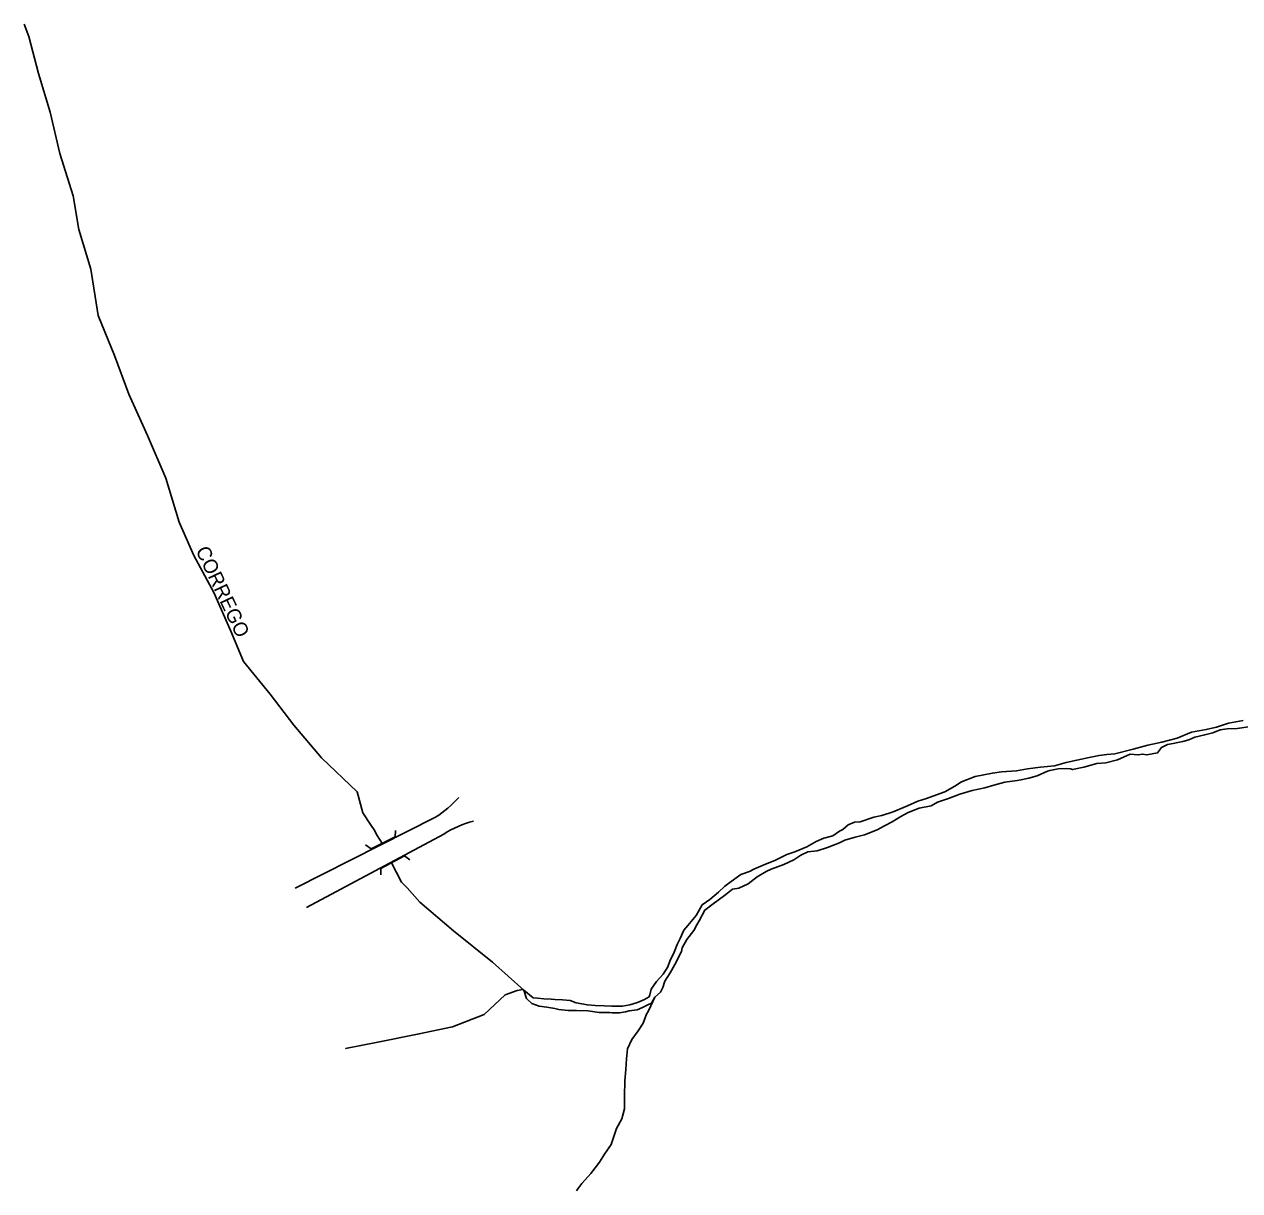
# Model space of a CAD drawing. Extents: x 325899 to 363134, y 7578590 to 7592502.
# Drawn here: x 337172 to 337514.3, y 7588156 to 7588484.6 of the extents above; entities that cross this region are included whole.
import ezdxf

# ---------------------------------------------------------------- set-up
doc = ezdxf.new("R2010")
doc.units = 0
for name, color, linetype in [('EDIFEXISTENT', 7, 'Continuous'), ('EDIFIDENTIF', 7, 'Continuous'), ('EDIFOBRAEXIS', 7, 'Continuous')]:
    doc.layers.add(name, color=color, linetype=linetype)

msp = doc.modelspace()

# ---------------------------------------------------------------- linework, layer by layer
at = {"layer": 'EDIFEXISTENT'}
for p, q in [((337276.44, 7588255.74), (337269.69, 7588252.31)), ((337276.47, 7588257.48), (337276.44, 7588255.74)), ((337269.69, 7588252.31), (337268.07, 7588253.45)), ((337272.35, 7588246.76), (337279.04, 7588250.36)), ((337279.04, 7588250.36), (337280.52, 7588249.2)), ((337272.41, 7588244.96), (337272.35, 7588246.76))]:
    msp.add_line(p, q, dxfattribs=at)
at = {"layer": 'EDIFOBRAEXIS'}
for points in [[(337171.96, 7588484.63), (337173.25, 7588481.23), (337173.25, 7588481.23), (337175.95, 7588470.74), (337175.95, 7588470.74), (337175.95, 7588470.74), (337179.22, 7588459.88), (337179.22, 7588459.88), (337179.22, 7588459.88), (337182, 7588448.23), (337182, 7588448.23), (337182, 7588448.23), (337185.75, 7588436.27), (337185.75, 7588436.27), (337185.75, 7588436.27), (337187.3, 7588426.83), (337187.3, 7588426.83), (337187.3, 7588426.83), (337190.74, 7588415.63), (337190.74, 7588415.63), (337190.74, 7588415.63), (337192.77, 7588402.6), (337192.77, 7588402.6), (337192.77, 7588402.6), (337197.36, 7588391.34), (337197.36, 7588391.34), (337197.36, 7588391.34), (337197.36, 7588391.34), (337201.36, 7588380.43), (337201.36, 7588380.43), (337201.36, 7588380.43), (337206.68, 7588368.77), (337206.68, 7588368.77), (337206.68, 7588368.77), (337211.78, 7588356.77), (337211.78, 7588356.77), (337211.78, 7588356.77), (337215.61, 7588344.36), (337215.61, 7588344.36), (337219.7, 7588334.93), (337219.7, 7588334.93), (337225.3, 7588324.59), (337225.3, 7588324.59), (337225.3, 7588324.59), (337230.14, 7588313.66), (337230.14, 7588313.66), (337230.14, 7588313.66), (337233.74, 7588305.11), (337233.74, 7588305.11), (337233.74, 7588305.11), (337233.74, 7588305.11), (337241.24, 7588295.9), (337241.24, 7588295.9), (337241.24, 7588295.9), (337247.92, 7588287.19), (337247.92, 7588287.19), (337247.92, 7588287.19), (337247.92, 7588287.19), (337255.7, 7588277.93), (337255.7, 7588277.93), (337255.7, 7588277.93), (337255.7, 7588277.93), (337265.72, 7588268.37), (337265.72, 7588268.37), (337265.72, 7588268.37), (337267.28, 7588262.51), (337269.43, 7588259.16), (337270.69, 7588257.42), (337271.17, 7588256.38), (337272.05, 7588255.03), (337272.35, 7588254.48), (337272.44, 7588254.29), (337272.67, 7588253.9)], [(337515.22, 7588288.46), (337511.08, 7588287.72), (337507.75, 7588286.64), (337504.86, 7588285.91), (337500.75, 7588285.18), (337496.64, 7588283.55), (337492.32, 7588282.41), (337488.41, 7588281.5), (337484.27, 7588280.39), (337479.1, 7588279.14), (337476.86, 7588278.92), (337474.67, 7588278.63), (337471.88, 7588278.06), (337468.43, 7588277.3), (337465.36, 7588276.62), (337462.08, 7588275.74), (337458.14, 7588275.36), (337454.56, 7588274.86), (337451.39, 7588274.28), (337447.19, 7588273.98), (337444.65, 7588273.69), (337439.73, 7588272.72), (337435.95, 7588271.25), (337434.07, 7588270), (337431.26, 7588268.38), (337428.85, 7588267.5), (337426.11, 7588266.55), (337423.62, 7588265.72), (337420.71, 7588264.41), (337416.7, 7588262.73), (337413.48, 7588261.75), (337411.24, 7588261.28), (337407.39, 7588259.96), (337405.78, 7588259.85), (337404.03, 7588259.05), (337402.52, 7588257.8), (337401.53, 7588257.26), (337399.73, 7588256.01), (337397.14, 7588255.38), (337395.01, 7588254.35), (337392.35, 7588252.89), (337388.98, 7588251.47), (337386.74, 7588250.72), (337383.37, 7588249.05), (337380.73, 7588248), (337377.44, 7588246.61), (337376.17, 7588245.91), (337373.76, 7588245.06), (337371.07, 7588243.14), (337369.25, 7588241.83), (337367.48, 7588240.15), (337365.08, 7588238.02), (337362.87, 7588236.51), (337361.24, 7588233.55), (337358.89, 7588230.69), (337357.73, 7588229.37), (337356.67, 7588227.02), (337355.82, 7588225.36), (337354.96, 7588223.22), (337353.78, 7588220.65), (337353.18, 7588219.05), (337351.9, 7588217.03), (337350, 7588214.99), (337348.51, 7588212.77), (337348.11, 7588211.16), (337347.96, 7588210.65), (337346.6, 7588209.88), (337344.67, 7588209.03), (337342.51, 7588208.36), (337340.43, 7588208.02), (337337.4, 7588208.03), (337335.39, 7588208.12), (337332.7, 7588208.18), (337330.56, 7588208.37), (337327.36, 7588208.97), (337325.73, 7588209.59), (337323.51, 7588209.76), (337321.38, 7588209.87), (337320.39, 7588210.02), (337318.3, 7588210.03), (337316.52, 7588210.25), (337315.3, 7588210.35), (337312.62, 7588212.52)], [(337516.75, 7588286.69), (337513.53, 7588286.26), (337510.78, 7588286.17), (337508.78, 7588285.81), (337506.72, 7588285.03), (337504.44, 7588284.49), (337501.62, 7588283.78), (337500, 7588283.06), (337498.22, 7588282.6), (337496.9, 7588282.33), (337495.58, 7588282.02), (337493.98, 7588281.76), (337492.23, 7588280.91), (337491.17, 7588279.33), (337488.17, 7588278.8), (337486.9, 7588279), (337485.71, 7588278.79), (337483.44, 7588278.96), (337479.87, 7588277.36), (337476.54, 7588276.56), (337474.05, 7588276.39), (337470.37, 7588275.33), (337467.2, 7588274.67), (337466.64, 7588274.85), (337465.49, 7588274.94), (337463.15, 7588274.86), (337460.79, 7588274.44), (337460.18, 7588274.23), (337457.19, 7588272.92), (337454.86, 7588272.24), (337452.65, 7588271.75), (337451.58, 7588271.54), (337448.1, 7588271.11), (337445.05, 7588270.28), (337442.46, 7588269.56), (337438.91, 7588268.8), (337435.48, 7588267.72), (337432.26, 7588266.55), (337429.12, 7588265.44), (337427.37, 7588264.49), (337424.02, 7588263.74), (337420.9, 7588262.53), (337418.87, 7588261.42), (337416.41, 7588259.96), (337414.23, 7588258.8), (337412.15, 7588257.67), (337408.63, 7588256.26), (337405.99, 7588255.63), (337403.04, 7588254.73), (337401.55, 7588253.98), (337398.22, 7588252.67), (337395.28, 7588251.81), (337392.64, 7588251.44), (337390.71, 7588250.57), (337388.71, 7588249.21), (337385.92, 7588247.9), (337382.29, 7588246.58), (337380.95, 7588245.91), (337378.36, 7588244.45), (337375.83, 7588242.5), (337373.19, 7588241.27), (337371.44, 7588240.96), (337369.52, 7588239.45), (337365.57, 7588236.58), (337363.67, 7588235.09), (337362.03, 7588232.08), (337361.4, 7588230.91), (337360.55, 7588229.3), (337358.53, 7588226.78), (337357.27, 7588224.43), (337357.1, 7588223.41), (337355.21, 7588219.72), (337354.23, 7588218.03), (337353.85, 7588217.4), (337352.34, 7588215.05), (337351.79, 7588213.29), (337351.16, 7588211.92), (337349.59, 7588210.54), (337348.41, 7588208.09), (337347.71, 7588206.51), (337347.23, 7588205.72), (337346.23, 7588203.2), (337344.84, 7588201.08), (337343.07, 7588198.63), (337341.89, 7588195.95), (337341.53, 7588193.15), (337341.34, 7588190.18), (337341.13, 7588186.97), (337341.05, 7588182.63), (337340.97, 7588179.09), (337340.3, 7588176.24), (337338.73, 7588173.51), (337337.21, 7588169.01), (337335.34, 7588166.33), (337333.93, 7588164.08), (337331.56, 7588160.89), (337330.75, 7588160), (337329.01, 7588158.01), (337327.9, 7588156.58), (337327.47, 7588156.01)], [(337287.77, 7588261.27), (337248.28, 7588241.27)], [(337251.46, 7588235.77), (337290.11, 7588256.48)], [(337275.41, 7588248.41), (337278.19, 7588242.94), (337278.19, 7588242.94), (337279.77, 7588241.35), (337279.77, 7588241.35), (337283.4, 7588237.35), (337283.4, 7588237.35), (337283.4, 7588237.35), (337283.4, 7588237.35), (337292.88, 7588229.22), (337292.88, 7588229.22), (337292.88, 7588229.22), (337292.88, 7588229.22), (337292.88, 7588229.22), (337292.88, 7588229.22), (337303.86, 7588220.43), (337303.86, 7588220.43), (337303.86, 7588220.43), (337303.86, 7588220.43), (337303.86, 7588220.43), (337303.86, 7588220.43), (337312.62, 7588212.52), (337312.62, 7588212.52), (337312.62, 7588212.52), (337312.62, 7588212.52), (337312.62, 7588212.52), (337312.42, 7588212.7), (337310.8, 7588212.39), (337310.8, 7588212.39), (337310.8, 7588212.39), (337307.44, 7588211.22), (337301.52, 7588205.7), (337301.52, 7588205.7), (337301.52, 7588205.7), (337292.54, 7588202.14), (337292.54, 7588202.14), (337292.54, 7588202.14), (337282.72, 7588200.11), (337282.72, 7588200.11), (337282.72, 7588200.11), (337282.72, 7588200.11), (337272.05, 7588197.99), (337272.05, 7588197.99), (337272.05, 7588197.99), (337272.05, 7588197.99), (337262.43, 7588196.08), (337262.43, 7588196.08), (337262.43, 7588196.08), (337262.43, 7588196.08), (337262.43, 7588196.08), (337262.43, 7588196.08)], [(337349.59, 7588210.54), (337348.64, 7588208.85), (337347.54, 7588208.39), (337346.1, 7588207.67), (337344.53, 7588207), (337342.34, 7588206.66), (337341.3, 7588206.45), (337339.57, 7588206.16), (337337.54, 7588206.15), (337336.8, 7588206.2), (337335.43, 7588206.24), (337333.91, 7588206.23), (337330.65, 7588206.67), (337327.52, 7588206.75), (337325.16, 7588206.74), (337322.54, 7588207.11), (337321.34, 7588207.38), (337319.15, 7588207.73), (337316.99, 7588207.99), (337314.9, 7588208.75), (337313.39, 7588210.16), (337312.62, 7588212.52), (337312.62, 7588212.52)]]:
    msp.add_lwpolyline(points, dxfattribs=at)
for centre, radius, start, end in [((337273.96, 7588284.3), 26.85, 300.9545, 319.4236), ((337304.51, 7588234.66), 26.15, 103.3941, 123.4312)]:
    msp.add_arc(centre, radius, start, end, dxfattribs=at)

# ---------------------------------------------------------------- texts
at = {"layer": 'EDIFIDENTIF'}
msp.add_text('CORREGO', height=4, rotation=295.348, dxfattribs=at).set_placement((337220.13, 7588336.44))

doc.saveas('drawing.dxf')
